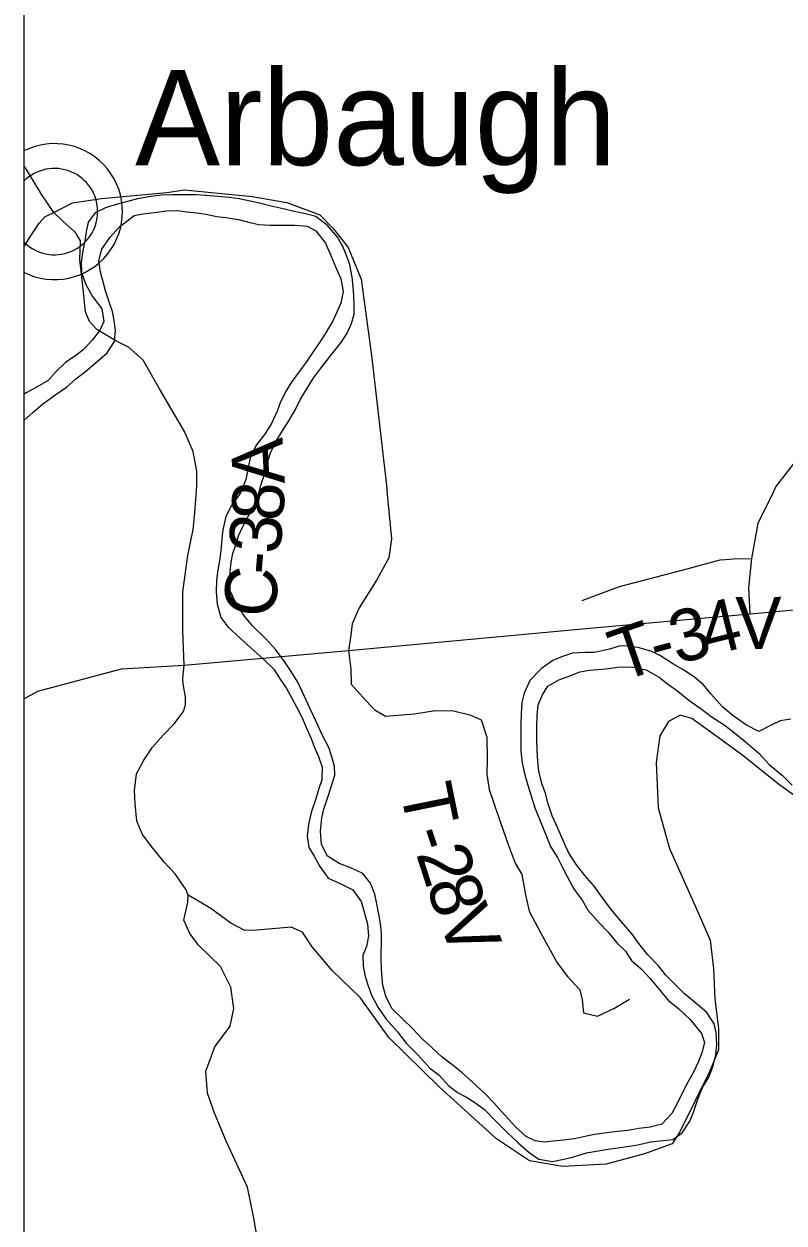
# Model space of a CAD drawing. Extents: x -15 to 405, y -40 to 87.
# Drawn here: x -15.062 to -14.23, y 18.029 to 19.341 of the extents above; entities that cross this region are included whole.
import ezdxf

# ---------------------------------------------------------------- set-up
doc = ezdxf.new("R2010")
doc.units = 0
for name, color, linetype in [('GM_P_State_Location', 7, 'Continuous'), ('GM_X_Minor_Lake', 7, 'Continuous'), ('GM_X_Minor_River', 7, 'Continuous'), ('GM_X_State_Location', 7, 'Continuous'), ('GM_X_Township', 7, 'Continuous'), ('GM_X_Township_Road', 7, 'Continuous'), ('GM_X_Township_ROW', 7, 'Continuous'), ('GM_X_Township_Subdivision_Text', 7, 'Continuous'), ('GM_X_Township_Text', 7, 'Continuous')]:
    doc.layers.add(name, color=color, linetype=linetype)

msp = doc.modelspace()

# ---------------------------------------------------------------- linework, layer by layer
at = {"layer": 'GM_P_State_Location'}
for points in [[(-15.0297, 19.1347), (-15.0428, 19.154), (-15.0605, 19.1836), (-15.0623, 19.1859)], [(-14.4513, 18.7104), (-14.4104, 18.7257), (-14.3377, 18.7444), (-14.3002, 18.7548), (-14.2943, 18.7552)], [(-14.2943, 18.7552), (-14.2943, 18.7552), (-14.2854, 18.7559), (-14.2655, 18.7563)], [(-14.707, 18.6557), (-14.7045, 18.6351), (-14.7041, 18.6188), (-14.6881, 18.6009), (-14.6822, 18.5947), (-14.6821, 18.5946)], [(-14.6821, 18.5946), (-14.6783, 18.5905), (-14.6664, 18.5836), (-14.6349, 18.5862), (-14.6122, 18.5898), (-14.592, 18.5896), (-14.5741, 18.5851), (-14.5677, 18.5823)], [(-14.2003, 18.4832), (-14.2364, 18.5093), (-14.2752, 18.5406), (-14.314, 18.5686), (-14.3311, 18.5811), (-14.344, 18.5848), (-14.3568, 18.578), (-14.3662, 18.562), (-14.3703, 18.5328), (-14.3679, 18.4835), (-14.3556, 18.4388), (-14.3277, 18.3767), (-14.3109, 18.3385), (-14.3074, 18.307), (-14.3061, 18.2744), (-14.3019, 18.2414), (-14.3018, 18.2187), (-14.3119, 18.1944), (-14.3447, 18.128), (-14.3526, 18.1158), (-14.3829, 18.1047), (-14.4249, 18.0936), (-14.4723, 18.0909), (-14.5087, 18.0972), (-14.5448, 18.121), (-14.6079, 18.1781), (-14.663, 18.2322), (-14.6943, 18.2757), (-14.7247, 18.3052), (-14.7468, 18.3313), (-14.7574, 18.3472), (-14.7696, 18.3529), (-14.8075, 18.3494), (-14.8204, 18.349), (-14.8359, 18.3573), (-14.8576, 18.3731), (-14.8713, 18.3814), (-14.8826, 18.3879)], [(-14.5677, 18.5823), (-14.5674, 18.5822), (-14.5618, 18.5797), (-14.5556, 18.5608), (-14.5553, 18.5354), (-14.5554, 18.5202), (-14.553, 18.5035), (-14.5432, 18.4745), (-14.5322, 18.4432), (-14.5245, 18.4229), (-14.5173, 18.4105), (-14.5133, 18.3882), (-14.5091, 18.3701), (-14.4963, 18.3461), (-14.4784, 18.3139), (-14.4671, 18.2989), (-14.4538, 18.2841), (-14.4512, 18.2731), (-14.4497, 18.2591), (-14.4344, 18.2553), (-14.4164, 18.2637), (-14.3992, 18.274)]]:
    msp.add_lwpolyline(points, dxfattribs=at)
at = {"layer": 'GM_X_State_Location'}
msp.add_lwpolyline([(-15.0623, 18.6025), (-15.0471, 18.6112), (-14.9556, 18.6354), (-14.8869, 18.6393), (-14.707, 18.6557), (-14.4391, 18.6802), (-14.2674, 18.6958), (-13.7979, 18.7385), (-13.5383, 18.7737)], dxfattribs=at)
at = {"layer": 'GM_X_Township'}
msp.add_line((-15.0623, 20.9289), (-15.0623, 14.1289), dxfattribs=at)
at = {"layer": 'GM_X_Township_Road'}
for points in [[(-14.7038, 19.0132), (-14.7008, 19.0235), (-14.7008, 19.033), (-14.7011, 19.0443), (-14.7019, 19.0538), (-14.703, 19.0641), (-14.7057, 19.0777), (-14.7087, 19.0872), (-14.7132, 19.0975), (-14.7189, 19.1077), (-14.7299, 19.1206), (-14.7428, 19.1305), (-14.7542, 19.1335), (-14.7664, 19.1358), (-14.7785, 19.1389), (-14.7918, 19.1419), (-14.8043, 19.145), (-14.8146, 19.1473), (-14.8267, 19.1499), (-14.8377, 19.1514), (-14.8499, 19.1522), (-14.8632, 19.1534), (-14.8742, 19.1541), (-14.8996, 19.1541), (-14.9122, 19.1538), (-14.9254, 19.1519), (-14.938, 19.1496), (-14.9505, 19.1466), (-14.9623, 19.1432), (-14.9729, 19.1398), (-14.9843, 19.1345), (-14.9919, 19.1242), (-14.9942, 19.1136), (-14.9957, 19.1038), (-14.998, 19.0928), (-14.9996, 19.081), (-14.9992, 19.0689), (-14.9947, 19.0559), (-14.9871, 19.043), (-14.9772, 19.0294), (-14.9749, 19.0157), (-14.9795, 19.0055), (-14.9875, 18.9952), (-14.9974, 18.9846), (-15.0069, 18.9774), (-15.0164, 18.971), (-15.0274, 18.9603), (-15.0358, 18.9509), (-15.0502, 18.9425), (-15.0597, 18.9376), (-15.0623, 18.9358)], [(-15.0623, 18.9071), (-15.0521, 18.9163), (-15.0415, 18.9254), (-15.0274, 18.9357), (-15.0157, 18.9436), (-15.0058, 18.9524), (-14.9947, 18.9611), (-14.9822, 18.9717), (-14.9712, 18.9812), (-14.9632, 18.9937), (-14.962, 19.0062), (-14.9636, 19.0168), (-14.9654, 19.0263), (-14.9685, 19.0358), (-14.973, 19.0491), (-14.9757, 19.059), (-14.9783, 19.0696), (-14.9802, 19.0821), (-14.9771, 19.0946), (-14.9684, 19.1075), (-14.9578, 19.1193), (-14.9418, 19.1314), (-14.9323, 19.1333), (-14.9198, 19.1348), (-14.9061, 19.1367), (-14.8943, 19.1371), (-14.8841, 19.1355), (-14.8731, 19.1344), (-14.8632, 19.1329), (-14.851, 19.1306), (-14.8412, 19.1294), (-14.8275, 19.1272), (-14.8176, 19.1245), (-14.8055, 19.1218), (-14.7926, 19.1211), (-14.7656, 19.121), (-14.7523, 19.1199), (-14.7428, 19.1149), (-14.7322, 19.1013), (-14.7262, 19.0876), (-14.7209, 19.0747), (-14.7152, 19.0622), (-14.7129, 19.0485), (-14.7152, 19.0356), (-14.7198, 19.0258), (-14.724, 19.0163), (-14.7327, 19.0019)], [(-14.3329, 18.2517), (-14.3204, 18.2365), (-14.3173, 18.2266), (-14.32, 18.2153), (-14.3238, 18.2058), (-14.3295, 18.1933), (-14.3356, 18.183), (-14.3413, 18.172), (-14.3463, 18.1614), (-14.3531, 18.1489), (-14.3641, 18.1371), (-14.3767, 18.1341), (-14.3892, 18.1326), (-14.4013, 18.1303), (-14.4124, 18.1292), (-14.4241, 18.1277), (-14.4378, 18.1258), (-14.4496, 18.1235), (-14.4594, 18.1213), (-14.4716, 18.1197), (-14.483, 18.1186), (-14.4925, 18.1175), (-14.5027, 18.119), (-14.5126, 18.1236), (-14.5236, 18.1334), (-14.5354, 18.1467), (-14.5479, 18.1604), (-14.557, 18.1699), (-14.5718, 18.184), (-14.5824, 18.1934), (-14.5923, 18.2014), (-14.6044, 18.2105), (-14.615, 18.2204), (-14.626, 18.2303), (-14.6374, 18.2421), (-14.6473, 18.2516), (-14.6594, 18.2637), (-14.6662, 18.2774), (-14.6693, 18.2891), (-14.6704, 18.3009), (-14.6711, 18.3157), (-14.6711, 18.3252), (-14.6707, 18.3354), (-14.6707, 18.3465), (-14.6718, 18.3567), (-14.6737, 18.3669), (-14.676, 18.3783), (-14.6783, 18.389), (-14.6828, 18.4011), (-14.6912, 18.4114), (-14.7037, 18.4174), (-14.7173, 18.4224), (-14.7302, 18.4307), (-14.7367, 18.4437), (-14.7378, 18.4577), (-14.7363, 18.4725), (-14.734, 18.482), (-14.7298, 18.4941), (-14.7256, 18.5074), (-14.7218, 18.5192), (-14.7222, 18.529), (-14.7252, 18.5393), (-14.7286, 18.5495), (-14.7354, 18.5624), (-14.7404, 18.5738), (-14.751, 18.5966), (-14.7574, 18.6099), (-14.7623, 18.6209), (-14.7699, 18.6327), (-14.7764, 18.6425), (-14.7866, 18.6562), (-14.7972, 18.668), (-14.812, 18.6824), (-14.8207, 18.693), (-14.8302, 18.7075), (-14.8367, 18.7208), (-14.837, 18.7321), (-14.8366, 18.742), (-14.8355, 18.7523), (-14.8336, 18.7617), (-14.8305, 18.7712), (-14.8275, 18.7811), (-14.8218, 18.7928), (-14.8164, 18.8027), (-14.8107, 18.8137), (-14.8054, 18.8262), (-14.8027, 18.8376), (-14.7993, 18.8471), (-14.7963, 18.8592), (-14.7925, 18.8718), (-14.786, 18.8846), (-14.7799, 18.8949), (-14.7723, 18.907), (-14.7647, 18.9199), (-14.7594, 18.9305), (-14.7457, 18.9533), (-14.7358, 18.9662), (-14.7255, 18.9795), (-14.7149, 18.9924), (-14.7084, 19.0026), (-14.7038, 19.0132)], [(-14.7327, 19.0019), (-14.7388, 18.9924), (-14.7468, 18.981), (-14.7532, 18.9711), (-14.7605, 18.9613), (-14.7688, 18.9503), (-14.7749, 18.9404), (-14.7814, 18.9275), (-14.7852, 18.9173), (-14.7917, 18.9032), (-14.7989, 18.8919), (-14.808, 18.8801), (-14.8145, 18.8665), (-14.8172, 18.8536), (-14.8194, 18.8426), (-14.8255, 18.8274), (-14.835, 18.8141), (-14.8411, 18.802), (-14.8446, 18.7875), (-14.8457, 18.7781), (-14.8465, 18.7686), (-14.848, 18.7557), (-14.8499, 18.7439), (-14.8515, 18.7325), (-14.8518, 18.7196), (-14.8507, 18.7063), (-14.8469, 18.6915), (-14.839, 18.6813), (-14.8257, 18.6691), (-14.8136, 18.6581), (-14.8003, 18.6464), (-14.7889, 18.635), (-14.7817, 18.6243), (-14.7752, 18.6145), (-14.7692, 18.6034), (-14.7635, 18.5932), (-14.7578, 18.5818), (-14.7529, 18.5704), (-14.748, 18.5594), (-14.7442, 18.5495), (-14.74, 18.5397), (-14.7358, 18.5279), (-14.7362, 18.5139), (-14.7393, 18.5044), (-14.7431, 18.4922), (-14.748, 18.4782), (-14.7507, 18.4653), (-14.7522, 18.4528), (-14.7504, 18.4399), (-14.7447, 18.4304), (-14.7382, 18.419), (-14.7291, 18.4065), (-14.7162, 18.4004), (-14.7022, 18.3935), (-14.6931, 18.381), (-14.6893, 18.3681), (-14.6863, 18.356), (-14.6852, 18.3434), (-14.6874, 18.3317), (-14.6912, 18.3222), (-14.6909, 18.31), (-14.689, 18.3002), (-14.6863, 18.2907), (-14.6818, 18.2782), (-14.6746, 18.2649), (-14.6659, 18.252), (-14.6534, 18.2383), (-14.6439, 18.2258), (-14.631, 18.2132), (-14.6181, 18.1984), (-14.6078, 18.1908), (-14.5972, 18.179), (-14.5877, 18.1718), (-14.5779, 18.1669), (-14.5676, 18.16), (-14.5581, 18.1532), (-14.546, 18.1407), (-14.5335, 18.1285), (-14.5213, 18.1167), (-14.5092, 18.1061), (-14.4986, 18.0989), (-14.4838, 18.0962), (-14.4712, 18.0989), (-14.4617, 18.1011), (-14.4466, 18.1057), (-14.4336, 18.1079), (-14.4207, 18.1102), (-14.4097, 18.1117), (-14.3998, 18.1132), (-14.3903, 18.1147), (-14.3763, 18.1178), (-14.3657, 18.1189), (-14.352, 18.1204), (-14.3417, 18.1276), (-14.3334, 18.1405), (-14.3292, 18.1504), (-14.3246, 18.1644), (-14.3193, 18.1773), (-14.3124, 18.1887), (-14.3079, 18.2012), (-14.3048, 18.213)], [(-14.2228, 18.5803), (-14.2346, 18.5787), (-14.2441, 18.5738), (-14.2577, 18.567), (-14.2714, 18.5738), (-14.2858, 18.5841), (-14.2976, 18.594), (-14.3105, 18.608), (-14.3184, 18.6179), (-14.3279, 18.6259), (-14.3393, 18.6335), (-14.3511, 18.6407), (-14.3655, 18.6498), (-14.375, 18.6544), (-14.3887, 18.6586), (-14.4004, 18.6605), (-14.4107, 18.6601), (-14.4213, 18.6571), (-14.4376, 18.6533), (-14.4479, 18.6533), (-14.4616, 18.6525), (-14.4726, 18.6491), (-14.4832, 18.6446), (-14.4958, 18.6359), (-14.5083, 18.6226), (-14.5148, 18.6089), (-14.5171, 18.5987), (-14.5178, 18.5862), (-14.5182, 18.5759), (-14.5182, 18.5452), (-14.5167, 18.5323), (-14.5141, 18.5194), (-14.5107, 18.508), (-14.5073, 18.4974), (-14.5031, 18.4833), (-14.4978, 18.4708), (-14.4925, 18.4575), (-14.4857, 18.4412), (-14.4781, 18.429), (-14.4732, 18.4188), (-14.4675, 18.4082), (-14.4599, 18.3941), (-14.4512, 18.3823), (-14.4451, 18.3713), (-14.4322, 18.3573), (-14.4231, 18.3478), (-14.4133, 18.3356), (-14.4038, 18.3265), (-14.397, 18.3163), (-14.3867, 18.3071), (-14.3769, 18.2965), (-14.3647, 18.2821), (-14.3568, 18.2726), (-14.3454, 18.2635), (-14.3329, 18.2517)], [(-14.3048, 18.213), (-14.3037, 18.2244), (-14.3044, 18.2376), (-14.3067, 18.2471), (-14.3146, 18.2593), (-14.3291, 18.2714), (-14.3393, 18.2798), (-14.3488, 18.2893), (-14.3598, 18.3007), (-14.3674, 18.3102), (-14.3795, 18.3227), (-14.389, 18.3349), (-14.3966, 18.3451), (-14.4079, 18.3584), (-14.4193, 18.3721), (-14.4307, 18.3876), (-14.4379, 18.3975), (-14.4481, 18.4093), (-14.4572, 18.421), (-14.4663, 18.4343), (-14.4709, 18.445), (-14.4781, 18.4617), (-14.4841, 18.4746), (-14.4883, 18.4879), (-14.4913, 18.4989), (-14.4955, 18.5099), (-14.4985, 18.5235), (-14.4997, 18.5342), (-14.5004, 18.5463), (-14.5008, 18.5577), (-14.5008, 18.5729), (-14.5004, 18.5843), (-14.4992, 18.596), (-14.4946, 18.607), (-14.4886, 18.6165), (-14.4768, 18.6233), (-14.4654, 18.6275), (-14.4536, 18.632), (-14.443, 18.6339), (-14.4335, 18.6347), (-14.4221, 18.6358), (-14.4096, 18.6377), (-14.3955, 18.6373), (-14.3811, 18.6343), (-14.367, 18.6263), (-14.3576, 18.6191), (-14.3466, 18.6111), (-14.3344, 18.6012), (-14.3196, 18.5906), (-14.3101, 18.5834), (-14.2957, 18.5742), (-14.2862, 18.567), (-14.2729, 18.556), (-14.2574, 18.5427), (-14.2464, 18.5309), (-14.232, 18.5188), (-14.2214, 18.5082)]]:
    msp.add_lwpolyline(points, dxfattribs=at)
at = {"layer": 'GM_X_Township_Subdivision_Text'}
for p, q in [((-15.0623, 19.2023), (-15.0623, 19.0694)), ((-15.0623, 19.169), (-15.0623, 19.1026))]:
    msp.add_line(p, q, dxfattribs=at)
for radius, start, end in [(0.0744, 243.2507, 116.7493), (0.0472, 224.763, 135.237)]:
    msp.add_arc((-15.0288, 19.1358), radius, start, end, dxfattribs=at)
at = {"layer": 'GM_X_Township_Text'}
for points in [[(-14.2419, 18.8287), (-14.239, 18.8345), (-14.2107, 18.871), (-14.1518, 18.9189), (-14.0701, 18.9824), (-13.965, 19.0604), (-13.9495, 19.0744), (-13.9382, 19.0942), (-13.9195, 19.1629), (-13.9049, 19.2304), (-13.8769, 19.3423), (-13.8653, 19.3791), (-13.8536, 19.4052), (-13.8453, 19.4174), (-13.8366, 19.4269)], [(-15.0623, 19.0969), (-15.0616, 19.0982), (-15.0516, 19.1145), (-15.0458, 19.123), (-15.0396, 19.1301), (-15.0297, 19.1347), (-15.0091, 19.1453), (-14.9774, 19.15), (-14.9057, 19.1566), (-14.8867, 19.1597), (-14.8124, 19.1523), (-14.7745, 19.1456), (-14.7385, 19.1324), (-14.7236, 19.1173), (-14.7073, 19.0965), (-14.6931, 19.062), (-14.6818, 18.9783), (-14.6654, 18.8361), (-14.6651, 18.8322), (-14.6649, 18.8303)], [(-14.9988, 19.0644), (-15.001, 19.083), (-15.0005, 19.1038), (-15.0058, 19.113), (-15.0197, 19.1255), (-15.0297, 19.1347)], [(-14.9618, 18.9942), (-14.9824, 19.0067), (-14.9904, 19.0156), (-14.9948, 19.026), (-14.9974, 19.0511), (-14.9988, 19.0644)], [(-14.8869, 18.6393), (-14.8885, 18.6772), (-14.8883, 18.7197), (-14.8828, 18.7596), (-14.877, 18.7878), (-14.8751, 18.8061), (-14.8732, 18.8352), (-14.873, 18.8518), (-14.8772, 18.8732), (-14.8864, 18.8953), (-14.9138, 18.942), (-14.9319, 18.9732), (-14.9477, 18.9876), (-14.9618, 18.9942)], [(-14.6649, 18.8303), (-14.6599, 18.7778), (-14.6629, 18.7569), (-14.6757, 18.7334), (-14.6953, 18.7022), (-14.7028, 18.6848), (-14.7043, 18.6723), (-14.707, 18.6557)], [(-14.2674, 18.6958), (-14.2686, 18.7241), (-14.2655, 18.7563), (-14.2586, 18.795), (-14.2419, 18.8287)], [(-14.8853, 18.5989), (-14.8853, 18.6043), (-14.888, 18.6191), (-14.8882, 18.6251), (-14.8869, 18.6393)], [(-14.9211, 18.4393), (-14.9325, 18.4541), (-14.9386, 18.4689), (-14.9406, 18.4878), (-14.9414, 18.5022), (-14.9392, 18.5204), (-14.9309, 18.5356), (-14.9215, 18.5497), (-14.9101, 18.5626), (-14.8977, 18.5751), (-14.8875, 18.5888), (-14.8853, 18.5962), (-14.8853, 18.5989)], [(-14.8826, 18.3879), (-14.8846, 18.3935), (-14.8904, 18.4021), (-14.8967, 18.4113), (-14.9089, 18.4238), (-14.9211, 18.4393)], [(-14.804, 17.996), (-14.8106, 18.0343), (-14.8175, 18.0684), (-14.8404, 18.118), (-14.8538, 18.1491), (-14.8614, 18.171), (-14.863, 18.1953), (-14.8533, 18.2219), (-14.8367, 18.2443), (-14.8326, 18.2636), (-14.8357, 18.2871), (-14.8471, 18.3098), (-14.8711, 18.3329), (-14.8806, 18.3458), (-14.8871, 18.3605), (-14.883, 18.3803), (-14.8826, 18.3879)]]:
    msp.add_lwpolyline(points, dxfattribs=at)

# ---------------------------------------------------------------- texts
at = {"layer": 'GM_X_Minor_Lake'}
for s, rotation, p in [('A', 93.0955, (-14.7766, 18.8385)), ('8', 86.2211, (-14.7789, 18.7961)), ('3', 85.4109, (-14.7818, 18.7603)), ('-', 85.1912, (-14.7837, 18.7369)), ('C', 85.131, (-14.7877, 18.6903))]:
    msp.add_text(s, height=0.0568, rotation=rotation, dxfattribs=at).set_placement(p)
at = {"layer": 'GM_X_Minor_River'}
for s, rotation, p in [('4', 14.0034, (-14.3137, 18.6491)), ('V', 0.4189, (-14.2832, 18.6571)), ('3', 14.4527, (-14.3474, 18.6404)), ('T', 19.1384, (-14.4089, 18.6207)), ('-', 15.1798, (-14.3698, 18.6343)), ('T', 281.5293, (-14.6509, 18.504)), ('-', 288.1676, (-14.6406, 18.4554)), ('2', 287.9544, (-14.6333, 18.4333)), ('8', 288.2807, (-14.6224, 18.3996)), ('V', 291.9877, (-14.61, 18.3626))]:
    msp.add_text(s, height=0.0568, rotation=rotation, dxfattribs=at).set_placement(p)
at = {"layer": 'GM_X_Township_ROW'}
msp.add_text('Arbaugh', height=0.10417, rotation=0, dxfattribs=at).set_placement((-14.9405, 19.1866))

doc.saveas('drawing.dxf')
